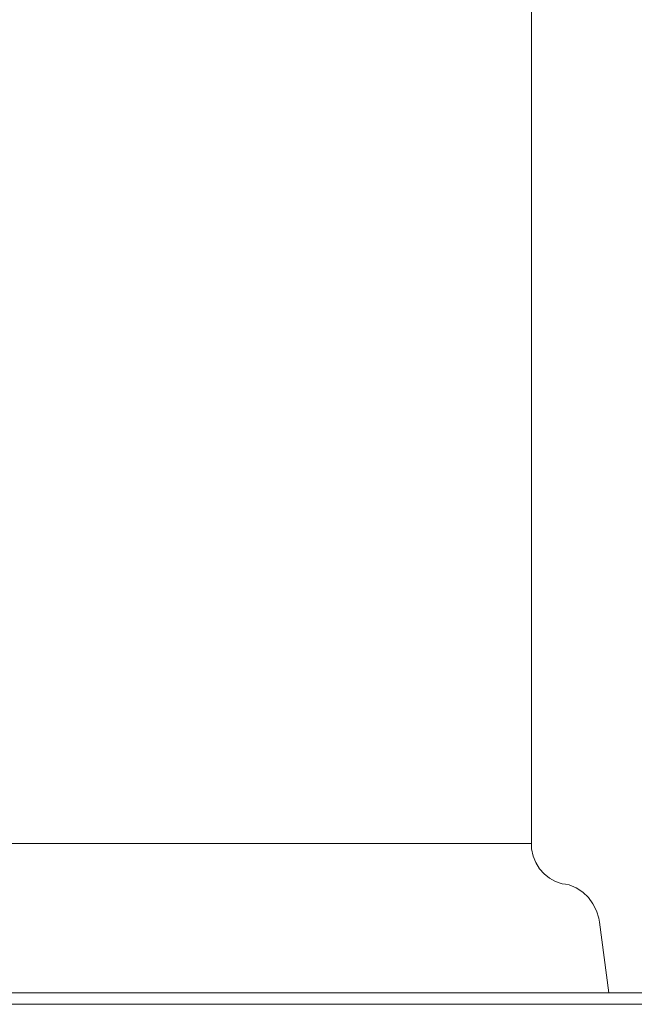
# Model space of a CAD drawing. Header units: millimetres. Extents: x -30280 to 309309, y -17460 to 4378.
# Tile 590 of 656: x 161571 to 161677, y -14922 to -14752. Entities that reach past the tile are written whole.
import ezdxf

# ---------------------------------------------------------------- set-up
doc = ezdxf.new("R2010")
doc.units = ezdxf.units.MM
doc.header["$MEASUREMENT"] = 0
doc.linetypes.add('Wipeout_Contour', pattern=[1000, 0, -1000])
doc.layers.add('P1_PLANTA PRIMERA_4_Nuevo_01 Sanitaris', color=7, linetype='Continuous')
doc.layers.add('P1_PLANTA PRIMERA_4_Nuevo_08_E_Envans secs', color=7, linetype='Continuous')
doc.layers.add('P1_PLANTA PRIMERA_4_Nuevo_01 Sanitaris_Pluma_Nº__75', color=7, linetype='Continuous', lineweight=5)
doc.layers.add('P1_PLANTA PRIMERA_4_Nuevo_14_PAV_Paviment_tarkett Safe_Pluma_Nº__29', color=7, linetype='Continuous', lineweight=20)

msp = doc.modelspace()

# ---------------------------------------------------------------- linework, layer by layer
at = {"layer": 'P1_PLANTA PRIMERA_4_Nuevo_14_PAV_Paviment_tarkett Safe_Pluma_Nº__29', "color": 7, "linetype": 'Continuous', "lineweight": 20}
msp.add_line((163331.13, -14922.05), (161202.38, -14922.05), dxfattribs=at)

# ---------------------------------------------------------------- wipeouts: each hides what was drawn before it
at = {"color": 254, "linetype": 'Wipeout_Contour', "lineweight": 0, "ltscale": 649254.358761}
msp.add_wipeout([(161656.95, -14242.05), (161656.95, -14894.27), (161659.39, -14894.27), (161659.39, -14242.05)], dxfattribs=at).dxf.layer = 'P1_PLANTA PRIMERA_4_Nuevo_01 Sanitaris'
at = {"color": 254, "linetype": 'Wipeout_Contour', "lineweight": 0, "ltscale": 649372.673245}
msp.add_wipeout([(161656.99, -14895.23), (161657.24, -14896.44), (161659.69, -14896.44), (161659.43, -14895.23)], dxfattribs=at).dxf.layer = 'P1_PLANTA PRIMERA_4_Nuevo_01 Sanitaris'

# ---------------------------------------------------------------- next in the draw order: wipeouts: each hides what was drawn before it
at = {"color": 254, "linetype": 'Wipeout_Contour', "lineweight": 0, "ltscale": 649225.779276}
msp.add_wipeout([(161645.04, -14242.05), (161645.04, -14894.27), (161656.95, -14894.27), (161656.95, -14242.05)], dxfattribs=at).dxf.layer = 'P1_PLANTA PRIMERA_4_Nuevo_01 Sanitaris'
at = {"color": 254, "linetype": 'Wipeout_Contour', "lineweight": 0, "ltscale": 649344.039936}
msp.add_wipeout([(161645.07, -14895.23), (161645.29, -14896.44), (161657.24, -14896.44), (161656.99, -14895.23)], dxfattribs=at).dxf.layer = 'P1_PLANTA PRIMERA_4_Nuevo_01 Sanitaris'

# ---------------------------------------------------------------- next in the draw order: wipeouts: each hides what was drawn before it
at = {"color": 254, "linetype": 'Wipeout_Contour', "lineweight": 0, "ltscale": 649162.335333}
msp.add_wipeout([(161625.1, -14242.05), (161625.1, -14894.27), (161645.04, -14894.27), (161645.04, -14242.05)], dxfattribs=at).dxf.layer = 'P1_PLANTA PRIMERA_4_Nuevo_01 Sanitaris'
at = {"color": 254, "linetype": 'Wipeout_Contour', "lineweight": 0, "ltscale": 649280.476}
msp.add_wipeout([(161625.12, -14895.23), (161625.27, -14896.44), (161645.29, -14896.44), (161645.07, -14895.23)], dxfattribs=at).dxf.layer = 'P1_PLANTA PRIMERA_4_Nuevo_01 Sanitaris'
at = {"color": 254, "linetype": 'Wipeout_Contour', "lineweight": 0, "ltscale": 649374.517795}
msp.add_wipeout([(161657.24, -14896.44), (161657.69, -14897.59), (161660.15, -14897.59), (161659.69, -14896.44)], dxfattribs=at).dxf.layer = 'P1_PLANTA PRIMERA_4_Nuevo_01 Sanitaris'

# ---------------------------------------------------------------- next in the draw order: wipeouts: each hides what was drawn before it
at = {"color": 254, "linetype": 'Wipeout_Contour', "lineweight": 0, "ltscale": 649071.679277}
msp.add_wipeout([(161599.53, -14242.05), (161599.53, -14894.27), (161625.1, -14894.27), (161625.1, -14242.05)], dxfattribs=at).dxf.layer = 'P1_PLANTA PRIMERA_4_Nuevo_01 Sanitaris'
at = {"color": 254, "linetype": 'Wipeout_Contour', "lineweight": 0, "ltscale": 649189.648457}
msp.add_wipeout([(161599.54, -14895.23), (161599.61, -14896.44), (161625.27, -14896.44), (161625.12, -14895.23)], dxfattribs=at).dxf.layer = 'P1_PLANTA PRIMERA_4_Nuevo_01 Sanitaris'
at = {"color": 254, "linetype": 'Wipeout_Contour', "lineweight": 0, "ltscale": 649345.758006}
msp.add_wipeout([(161645.29, -14896.44), (161645.67, -14897.59), (161657.69, -14897.59), (161657.24, -14896.44)], dxfattribs=at).dxf.layer = 'P1_PLANTA PRIMERA_4_Nuevo_01 Sanitaris'

# ---------------------------------------------------------------- next in the draw order: wipeouts: each hides what was drawn before it
at = {"color": 254, "linetype": 'Wipeout_Contour', "lineweight": 0, "ltscale": 648964.745636}
msp.add_wipeout([(161571.42, -14242.05), (161571.42, -14894.27), (161599.53, -14894.27), (161599.53, -14242.05)], dxfattribs=at).dxf.layer = 'P1_PLANTA PRIMERA_4_Nuevo_01 Sanitaris'
at = {"color": 254, "linetype": 'Wipeout_Contour', "lineweight": 0, "ltscale": 649082.510929}
msp.add_wipeout([(161571.42, -14895.23), (161571.39, -14896.44), (161599.61, -14896.44), (161599.54, -14895.23)], dxfattribs=at).dxf.layer = 'P1_PLANTA PRIMERA_4_Nuevo_01 Sanitaris'
at = {"color": 254, "linetype": 'Wipeout_Contour', "lineweight": 0, "ltscale": 649281.912393}
msp.add_wipeout([(161625.27, -14896.44), (161625.54, -14897.59), (161645.67, -14897.59), (161645.29, -14896.44)], dxfattribs=at).dxf.layer = 'P1_PLANTA PRIMERA_4_Nuevo_01 Sanitaris'
at = {"color": 254, "linetype": 'Wipeout_Contour', "lineweight": 0, "ltscale": 649377.07363}
msp.add_wipeout([(161657.69, -14897.59), (161658.31, -14898.63), (161660.79, -14898.63), (161660.15, -14897.59)], dxfattribs=at).dxf.layer = 'P1_PLANTA PRIMERA_4_Nuevo_01 Sanitaris'

# ---------------------------------------------------------------- next in the draw order: wipeouts: each hides what was drawn before it
at = {"color": 254, "linetype": 'Wipeout_Contour', "lineweight": 0, "ltscale": 648854.432221}
msp.add_wipeout([(161544.15, -14242.05), (161544.15, -14894.27), (161571.42, -14894.27), (161571.42, -14242.05)], dxfattribs=at).dxf.layer = 'P1_PLANTA PRIMERA_4_Nuevo_01 Sanitaris'
at = {"color": 254, "linetype": 'Wipeout_Contour', "lineweight": 0, "ltscale": 648971.984021}
msp.add_wipeout([(161544.14, -14895.23), (161544.02, -14896.44), (161571.39, -14896.44), (161571.42, -14895.23)], dxfattribs=at).dxf.layer = 'P1_PLANTA PRIMERA_4_Nuevo_01 Sanitaris'
at = {"color": 254, "linetype": 'Wipeout_Contour', "lineweight": 0, "ltscale": 649190.682296}
msp.add_wipeout([(161599.61, -14896.44), (161599.73, -14897.59), (161625.54, -14897.59), (161625.27, -14896.44)], dxfattribs=at).dxf.layer = 'P1_PLANTA PRIMERA_4_Nuevo_01 Sanitaris'
at = {"color": 254, "linetype": 'Wipeout_Contour', "lineweight": 0, "ltscale": 649348.120663}
msp.add_wipeout([(161645.67, -14897.59), (161646.19, -14898.63), (161658.31, -14898.63), (161657.69, -14897.59)], dxfattribs=at).dxf.layer = 'P1_PLANTA PRIMERA_4_Nuevo_01 Sanitaris'

# ---------------------------------------------------------------- next in the draw order: wipeouts: each hides what was drawn before it
at = {"color": 254, "linetype": 'Wipeout_Contour', "lineweight": 0, "ltscale": 649083.068736}
msp.add_wipeout([(161571.39, -14896.44), (161571.35, -14897.59), (161599.73, -14897.59), (161599.61, -14896.44)], dxfattribs=at).dxf.layer = 'P1_PLANTA PRIMERA_4_Nuevo_01 Sanitaris'
at = {"color": 254, "linetype": 'Wipeout_Contour', "lineweight": 0, "ltscale": 649283.845086}
msp.add_wipeout([(161625.54, -14897.59), (161625.91, -14898.63), (161646.19, -14898.63), (161645.67, -14897.59)], dxfattribs=at).dxf.layer = 'P1_PLANTA PRIMERA_4_Nuevo_01 Sanitaris'
at = {"color": 254, "linetype": 'Wipeout_Contour', "lineweight": 0, "ltscale": 649380.264365}
msp.add_wipeout([(161658.31, -14898.63), (161659.09, -14899.54), (161661.59, -14899.54), (161660.79, -14898.63)], dxfattribs=at).dxf.layer = 'P1_PLANTA PRIMERA_4_Nuevo_01 Sanitaris'

# ---------------------------------------------------------------- next in the draw order: wipeouts: each hides what was drawn before it
at = {"color": 254, "linetype": 'Wipeout_Contour', "lineweight": 0, "ltscale": 648972.048413}
msp.add_wipeout([(161544.02, -14896.44), (161543.83, -14897.59), (161571.35, -14897.59), (161571.39, -14896.44)], dxfattribs=at).dxf.layer = 'P1_PLANTA PRIMERA_4_Nuevo_01 Sanitaris'
at = {"color": 254, "linetype": 'Wipeout_Contour', "lineweight": 0, "ltscale": 649192.000525}
msp.add_wipeout([(161599.73, -14897.59), (161599.9, -14898.63), (161625.91, -14898.63), (161625.54, -14897.59)], dxfattribs=at).dxf.layer = 'P1_PLANTA PRIMERA_4_Nuevo_01 Sanitaris'
at = {"color": 254, "linetype": 'Wipeout_Contour', "lineweight": 0, "ltscale": 649351.057225}
msp.add_wipeout([(161646.19, -14898.63), (161646.85, -14899.54), (161659.09, -14899.54), (161658.31, -14898.63)], dxfattribs=at).dxf.layer = 'P1_PLANTA PRIMERA_4_Nuevo_01 Sanitaris'

# ---------------------------------------------------------------- next in the draw order: wipeouts: each hides what was drawn before it
at = {"color": 254, "linetype": 'Wipeout_Contour', "lineweight": 0, "ltscale": 649083.66106}
msp.add_wipeout([(161571.35, -14897.59), (161571.3, -14898.63), (161599.9, -14898.63), (161599.73, -14897.59)], dxfattribs=at).dxf.layer = 'P1_PLANTA PRIMERA_4_Nuevo_01 Sanitaris'
at = {"color": 254, "linetype": 'Wipeout_Contour', "lineweight": 0, "ltscale": 649286.21626}
msp.add_wipeout([(161625.91, -14898.63), (161626.37, -14899.54), (161646.85, -14899.54), (161646.19, -14898.63)], dxfattribs=at).dxf.layer = 'P1_PLANTA PRIMERA_4_Nuevo_01 Sanitaris'
at = {"color": 254, "linetype": 'Wipeout_Contour', "lineweight": 0, "ltscale": 649383.9894}
msp.add_wipeout([(161659.09, -14899.54), (161660, -14900.29), (161662.53, -14900.29), (161661.59, -14899.54)], dxfattribs=at).dxf.layer = 'P1_PLANTA PRIMERA_4_Nuevo_01 Sanitaris'

# ---------------------------------------------------------------- next in the draw order: wipeouts: each hides what was drawn before it
at = {"color": 254, "linetype": 'Wipeout_Contour', "lineweight": 0, "ltscale": 648971.889733}
msp.add_wipeout([(161543.83, -14897.59), (161543.56, -14898.63), (161571.3, -14898.63), (161571.35, -14897.59)], dxfattribs=at).dxf.layer = 'P1_PLANTA PRIMERA_4_Nuevo_01 Sanitaris'
at = {"color": 254, "linetype": 'Wipeout_Contour', "lineweight": 0, "ltscale": 486907.507077}
msp.add_wipeout([(161599.9, -14898.63), (161626.37, -14899.54), (161625.91, -14898.63)], dxfattribs=at).dxf.layer = 'P1_PLANTA PRIMERA_4_Nuevo_01 Sanitaris'
at = {"color": 254, "linetype": 'Wipeout_Contour', "lineweight": 0, "ltscale": 649354.475111}
msp.add_wipeout([(161646.85, -14899.54), (161647.63, -14900.29), (161660, -14900.29), (161659.09, -14899.54)], dxfattribs=at).dxf.layer = 'P1_PLANTA PRIMERA_4_Nuevo_01 Sanitaris'

# ---------------------------------------------------------------- next in the draw order: wipeouts: each hides what was drawn before it
at = {"color": 254, "linetype": 'Wipeout_Contour', "lineweight": 0, "ltscale": 486976.149793}
msp.add_wipeout([(161626.37, -14899.54), (161647.63, -14900.29), (161646.85, -14899.54)], dxfattribs=at).dxf.layer = 'P1_PLANTA PRIMERA_4_Nuevo_01 Sanitaris'
at = {"color": 254, "linetype": 'Wipeout_Contour', "lineweight": 0, "ltscale": 649388.137752}
msp.add_wipeout([(161660, -14900.29), (161661.02, -14900.86), (161663.58, -14900.86), (161662.53, -14900.29)], dxfattribs=at).dxf.layer = 'P1_PLANTA PRIMERA_4_Nuevo_01 Sanitaris'

# ---------------------------------------------------------------- next in the draw order: wipeouts: each hides what was drawn before it
at = {"color": 254, "linetype": 'Wipeout_Contour', "lineweight": 0, "ltscale": 649358.272441}
msp.add_wipeout([(161647.63, -14900.29), (161648.49, -14900.86), (161661.02, -14900.86), (161660, -14900.29)], dxfattribs=at).dxf.layer = 'P1_PLANTA PRIMERA_4_Nuevo_01 Sanitaris'
at = {"color": 254, "linetype": 'Wipeout_Contour', "lineweight": 0, "ltscale": 649402.226481}
msp.add_wipeout([(161663.3, -14901.44), (161664.48, -14901.96), (161667.15, -14901.96), (161665.94, -14901.44)], dxfattribs=at).dxf.layer = 'P1_PLANTA PRIMERA_4_Nuevo_01 Sanitaris'

# ---------------------------------------------------------------- next in the draw order: wipeouts: each hides what was drawn before it
at = {"color": 254, "linetype": 'Wipeout_Contour', "lineweight": 0, "ltscale": 486978.514354}
msp.add_wipeout([(161626.91, -14900.29), (161648.49, -14900.86), (161647.63, -14900.29)], dxfattribs=at).dxf.layer = 'P1_PLANTA PRIMERA_4_Nuevo_01 Sanitaris'

# ---------------------------------------------------------------- next in the draw order: wipeouts: each hides what was drawn before it
at = {"color": 254, "linetype": 'Wipeout_Contour', "lineweight": 0, "ltscale": 487027.076823}
msp.add_wipeout([(161648.49, -14900.86), (161662.11, -14901.22), (161661.02, -14900.86)], dxfattribs=at).dxf.layer = 'P1_PLANTA PRIMERA_4_Nuevo_01 Sanitaris'

# ---------------------------------------------------------------- next in the draw order: wipeouts: each hides what was drawn before it
at = {"color": 254, "linetype": 'Wipeout_Contour', "lineweight": 0, "ltscale": 649371.131363}
msp.add_wipeout([(161650.43, -14901.44), (161651.43, -14901.96), (161664.48, -14901.96), (161663.3, -14901.44)], dxfattribs=at).dxf.layer = 'P1_PLANTA PRIMERA_4_Nuevo_01 Sanitaris'

# ---------------------------------------------------------------- next in the draw order: wipeouts: each hides what was drawn before it
at = {"color": 254, "linetype": 'Wipeout_Contour', "lineweight": 0, "ltscale": 486986.497101}
msp.add_wipeout([(161628.87, -14901.44), (161651.43, -14901.96), (161650.43, -14901.44)], dxfattribs=at).dxf.layer = 'P1_PLANTA PRIMERA_4_Nuevo_01 Sanitaris'
at = {"color": 254, "linetype": 'Wipeout_Contour', "lineweight": 0, "ltscale": 649407.004566}
msp.add_wipeout([(161664.48, -14901.96), (161665.55, -14902.69), (161668.26, -14902.69), (161667.15, -14901.96)], dxfattribs=at).dxf.layer = 'P1_PLANTA PRIMERA_4_Nuevo_01 Sanitaris'

# ---------------------------------------------------------------- next in the draw order: wipeouts: each hides what was drawn before it
at = {"color": 254, "linetype": 'Wipeout_Contour', "lineweight": 0, "ltscale": 649375.499505}
msp.add_wipeout([(161651.43, -14901.96), (161652.34, -14902.69), (161665.55, -14902.69), (161664.48, -14901.96)], dxfattribs=at).dxf.layer = 'P1_PLANTA PRIMERA_4_Nuevo_01 Sanitaris'

# ---------------------------------------------------------------- next in the draw order: wipeouts: each hides what was drawn before it
at = {"color": 254, "linetype": 'Wipeout_Contour', "lineweight": 0, "ltscale": 486989.250635}
msp.add_wipeout([(161629.57, -14901.96), (161652.34, -14902.69), (161651.43, -14901.96)], dxfattribs=at).dxf.layer = 'P1_PLANTA PRIMERA_4_Nuevo_01 Sanitaris'
at = {"color": 254, "linetype": 'Wipeout_Contour', "lineweight": 0, "ltscale": 649411.385879}
msp.add_wipeout([(161665.55, -14902.69), (161666.49, -14903.6), (161669.23, -14903.6), (161668.26, -14902.69)], dxfattribs=at).dxf.layer = 'P1_PLANTA PRIMERA_4_Nuevo_01 Sanitaris'

# ---------------------------------------------------------------- next in the draw order: wipeouts: each hides what was drawn before it
at = {"color": 254, "linetype": 'Wipeout_Contour', "lineweight": 0, "ltscale": 649379.513176}
msp.add_wipeout([(161652.34, -14902.69), (161653.14, -14903.6), (161666.49, -14903.6), (161665.55, -14902.69)], dxfattribs=at).dxf.layer = 'P1_PLANTA PRIMERA_4_Nuevo_01 Sanitaris'

# ---------------------------------------------------------------- next in the draw order: wipeouts: each hides what was drawn before it
at = {"color": 254, "linetype": 'Wipeout_Contour', "lineweight": 0, "ltscale": 649308.754196}
msp.add_wipeout([(161630.21, -14902.69), (161630.77, -14903.6), (161653.14, -14903.6), (161652.34, -14902.69)], dxfattribs=at).dxf.layer = 'P1_PLANTA PRIMERA_4_Nuevo_01 Sanitaris'
at = {"color": 254, "linetype": 'Wipeout_Contour', "lineweight": 0, "ltscale": 649415.235914}
msp.add_wipeout([(161666.49, -14903.6), (161667.27, -14904.69), (161670.03, -14904.69), (161669.23, -14903.6)], dxfattribs=at).dxf.layer = 'P1_PLANTA PRIMERA_4_Nuevo_01 Sanitaris'

# ---------------------------------------------------------------- next in the draw order: wipeouts: each hides what was drawn before it
at = {"color": 254, "linetype": 'Wipeout_Contour', "lineweight": 0, "ltscale": 486919.234737}
msp.add_wipeout([(161601.84, -14902.69), (161630.77, -14903.6), (161630.21, -14902.69)], dxfattribs=at).dxf.layer = 'P1_PLANTA PRIMERA_4_Nuevo_01 Sanitaris'
at = {"color": 254, "linetype": 'Wipeout_Contour', "lineweight": 0, "ltscale": 649383.049146}
msp.add_wipeout([(161653.14, -14903.6), (161653.8, -14904.69), (161667.27, -14904.69), (161666.49, -14903.6)], dxfattribs=at).dxf.layer = 'P1_PLANTA PRIMERA_4_Nuevo_01 Sanitaris'

# ---------------------------------------------------------------- next in the draw order: wipeouts: each hides what was drawn before it
at = {"color": 254, "linetype": 'Wipeout_Contour', "lineweight": 0, "ltscale": 649311.594226}
msp.add_wipeout([(161630.77, -14903.6), (161631.24, -14904.69), (161653.8, -14904.69), (161653.14, -14903.6)], dxfattribs=at).dxf.layer = 'P1_PLANTA PRIMERA_4_Nuevo_01 Sanitaris'
at = {"color": 254, "linetype": 'Wipeout_Contour', "lineweight": 0, "ltscale": 649418.436279}
msp.add_wipeout([(161667.27, -14904.69), (161667.87, -14905.9), (161670.65, -14905.9), (161670.03, -14904.69)], dxfattribs=at).dxf.layer = 'P1_PLANTA PRIMERA_4_Nuevo_01 Sanitaris'

# ---------------------------------------------------------------- next in the draw order: wipeouts: each hides what was drawn before it
at = {"color": 254, "linetype": 'Wipeout_Contour', "lineweight": 0, "ltscale": 649209.490955}
msp.add_wipeout([(161602.1, -14903.6), (161602.3, -14904.69), (161631.24, -14904.69), (161630.77, -14903.6)], dxfattribs=at).dxf.layer = 'P1_PLANTA PRIMERA_4_Nuevo_01 Sanitaris'
at = {"color": 254, "linetype": 'Wipeout_Contour', "lineweight": 0, "ltscale": 649385.99877}
msp.add_wipeout([(161653.8, -14904.69), (161654.3, -14905.9), (161667.87, -14905.9), (161667.27, -14904.69)], dxfattribs=at).dxf.layer = 'P1_PLANTA PRIMERA_4_Nuevo_01 Sanitaris'

# ---------------------------------------------------------------- next in the draw order: wipeouts: each hides what was drawn before it
at = {"color": 254, "linetype": 'Wipeout_Contour', "lineweight": 0, "ltscale": 649089.050303}
msp.add_wipeout([(161570.56, -14903.6), (161570.5, -14904.69), (161602.3, -14904.69), (161602.1, -14903.6)], dxfattribs=at).dxf.layer = 'P1_PLANTA PRIMERA_4_Nuevo_01 Sanitaris'
at = {"color": 254, "linetype": 'Wipeout_Contour', "lineweight": 0, "ltscale": 649313.98843}
msp.add_wipeout([(161631.24, -14904.69), (161631.59, -14905.9), (161654.3, -14905.9), (161653.8, -14904.69)], dxfattribs=at).dxf.layer = 'P1_PLANTA PRIMERA_4_Nuevo_01 Sanitaris'
at = {"color": 254, "linetype": 'Wipeout_Contour', "lineweight": 0, "ltscale": 649420.893957}
msp.add_wipeout([(161667.87, -14905.9), (161668.26, -14907.2), (161671.05, -14907.2), (161670.65, -14905.9)], dxfattribs=at).dxf.layer = 'P1_PLANTA PRIMERA_4_Nuevo_01 Sanitaris'

# ---------------------------------------------------------------- next in the draw order: wipeouts: each hides what was drawn before it
at = {"color": 254, "linetype": 'Wipeout_Contour', "lineweight": 0, "ltscale": 649211.091602}
msp.add_wipeout([(161602.3, -14904.69), (161602.46, -14905.9), (161631.59, -14905.9), (161631.24, -14904.69)], dxfattribs=at).dxf.layer = 'P1_PLANTA PRIMERA_4_Nuevo_01 Sanitaris'
at = {"color": 254, "linetype": 'Wipeout_Contour', "lineweight": 0, "ltscale": 649388.276295}
msp.add_wipeout([(161654.3, -14905.9), (161654.64, -14907.2), (161668.26, -14907.2), (161667.87, -14905.9)], dxfattribs=at).dxf.layer = 'P1_PLANTA PRIMERA_4_Nuevo_01 Sanitaris'

# ---------------------------------------------------------------- next in the draw order: wipeouts: each hides what was drawn before it
at = {"color": 254, "linetype": 'Wipeout_Contour', "lineweight": 0, "ltscale": 649089.715993}
msp.add_wipeout([(161570.5, -14904.69), (161570.44, -14905.9), (161602.46, -14905.9), (161602.3, -14904.69)], dxfattribs=at).dxf.layer = 'P1_PLANTA PRIMERA_4_Nuevo_01 Sanitaris'
at = {"color": 254, "linetype": 'Wipeout_Contour', "lineweight": 0, "ltscale": 649315.867062}
msp.add_wipeout([(161631.59, -14905.9), (161631.82, -14907.2), (161654.64, -14907.2), (161654.3, -14905.9)], dxfattribs=at).dxf.layer = 'P1_PLANTA PRIMERA_4_Nuevo_01 Sanitaris'
at = {"color": 254, "linetype": 'Wipeout_Contour', "lineweight": 0, "ltscale": 649428.021099}
msp.add_wipeout([(161671.14, -14907.86), (161668.35, -14907.86), (161669.96, -14920.05), (161672.8, -14920.05)], dxfattribs=at).dxf.layer = 'P1_PLANTA PRIMERA_4_Nuevo_01 Sanitaris'

# ---------------------------------------------------------------- next in the draw order: wipeouts: each hides what was drawn before it
at = {"color": 254, "linetype": 'Wipeout_Contour', "lineweight": 0, "ltscale": 649212.400324}
msp.add_wipeout([(161602.46, -14905.9), (161602.57, -14907.2), (161631.82, -14907.2), (161631.59, -14905.9)], dxfattribs=at).dxf.layer = 'P1_PLANTA PRIMERA_4_Nuevo_01 Sanitaris'
at = {"color": 254, "linetype": 'Wipeout_Contour', "lineweight": 0, "ltscale": 649395.012136}
msp.add_wipeout([(161668.35, -14907.86), (161654.71, -14907.86), (161656.08, -14920.05), (161669.96, -14920.05)], dxfattribs=at).dxf.layer = 'P1_PLANTA PRIMERA_4_Nuevo_01 Sanitaris'

# ---------------------------------------------------------------- next in the draw order: wipeouts: each hides what was drawn before it
at = {"color": 254, "linetype": 'Wipeout_Contour', "lineweight": 0, "ltscale": 649090.353639}
msp.add_wipeout([(161570.44, -14905.9), (161570.41, -14907.2), (161602.57, -14907.2), (161602.46, -14905.9)], dxfattribs=at).dxf.layer = 'P1_PLANTA PRIMERA_4_Nuevo_01 Sanitaris'
at = {"color": 254, "linetype": 'Wipeout_Contour', "lineweight": 0, "ltscale": 649321.725491}
msp.add_wipeout([(161654.71, -14907.86), (161631.87, -14907.86), (161632.83, -14920.05), (161656.08, -14920.05)], dxfattribs=at).dxf.layer = 'P1_PLANTA PRIMERA_4_Nuevo_01 Sanitaris'

# ---------------------------------------------------------------- next in the draw order: wipeouts: each hides what was drawn before it
at = {"color": 254, "linetype": 'Wipeout_Contour', "lineweight": 0, "ltscale": 649217.004208}
msp.add_wipeout([(161631.87, -14907.86), (161602.59, -14907.86), (161603.03, -14920.05), (161632.83, -14920.05)], dxfattribs=at).dxf.layer = 'P1_PLANTA PRIMERA_4_Nuevo_01 Sanitaris'

# ---------------------------------------------------------------- next in the draw order: wipeouts: each hides what was drawn before it
at = {"color": 254, "linetype": 'Wipeout_Contour', "lineweight": 0, "ltscale": 649093.470868}
msp.add_wipeout([(161570.4, -14907.86), (161570.26, -14920.05), (161603.03, -14920.05), (161602.59, -14907.86)], dxfattribs=at).dxf.layer = 'P1_PLANTA PRIMERA_4_Nuevo_01 Sanitaris'

# ---------------------------------------------------------------- next in the draw order: wipeouts: each hides what was drawn before it
at = {"color": 254, "linetype": 'Wipeout_Contour', "lineweight": 0, "ltscale": 37522073.14953981}
msp.add_wipeout([(163329.96, -12475.05), (161204.64, -12475.05), (161204.64, -12800.05), (161222.03, -12800.05), (161222.03, -14920.05), (161484.08, -14920.05), (161485.74, -14907.86), (161486.24, -14905.9), (161486.85, -14904.69), (161487.65, -14903.6), (161488.63, -14902.69), (161489.73, -14901.96), (161490.95, -14901.44), (161492.17, -14901.22), (161493.3, -14900.86), (161494.35, -14900.29), (161495.29, -14899.54), (161496.09, -14898.63), (161496.73, -14897.59), (161497.19, -14896.44), (161497.45, -14895.23), (161497.49, -14242.05), (161459.51, -14242.05), (161435.59, -14241.75), (161395.23, -14234.57), (161356.83, -14220.97), (161339.19, -14211.17), (161332.98, -14207.84), (161319.83, -14197.57), (161308.8, -14185.33), (161300.22, -14171.49), (161294.35, -14156.48), (161291.37, -14140.74), (161291.37, -14132.77), (161278.38, -14132.77), (161278.33, -14129.15), (161279.72, -14121.57), (161282.5, -14114.33), (161286.59, -14107.64), (161291.87, -14101.73), (161298.17, -14096.75), (161301.74, -14094.81), (161303.65, -14093.77), (161307.02, -14091.1), (161309.85, -14087.93), (161311.68, -14084.85), (161316.73, -14075.27), (161317.48, -14072.03), (161839.22, -14072.03), (161840.12, -14075.28), (161845.16, -14084.86), (161847, -14087.95), (161849.82, -14091.12), (161853.2, -14093.78), (161855.11, -14094.82), (161858.68, -14096.76), (161864.97, -14101.74), (161870.25, -14107.66), (161874.34, -14114.34), (161877.12, -14121.58), (161878.52, -14129.16), (161878.49, -14132.64), (161865.48, -14132.77), (161865.48, -14140.75), (161862.5, -14156.49), (161856.63, -14171.5), (161848.05, -14185.34), (161837.02, -14197.58), (161823.87, -14207.85), (161817.66, -14211.17), (161800.02, -14220.97), (161761.62, -14234.57), (161721.27, -14241.75), (161697.36, -14242.05), (161659.39, -14242.05), (161659.39, -14894.27), (161659.69, -14896.44), (161660.15, -14897.59), (161660.79, -14898.63), (161661.59, -14899.54), (161662.53, -14900.29), (161663.58, -14900.86), (161664.71, -14901.22), (161665.94, -14901.44), (161667.15, -14901.96), (161668.26, -14902.69), (161669.23, -14903.6), (161670.03, -14904.69), (161670.65, -14905.9), (161671.05, -14907.2), (161672.8, -14920.05), (163311.08, -14920.05), (163311.08, -14822.05), (163301.2, -14822.05), (163301.2, -14772.05), (162869.31, -14772.05), (162770.83, -14522.05), (162770.83, -14492.05), (162778.74, -14472.05), (162785.74, -14472.05), (162778.74, -14452.05), (163179.73, -14452.05), (163179.74, -14472.05), (163179.76, -14492.05), (163311.08, -14492.05), (163311.08, -14052.05), (163285.13, -14052.05), (163273.65, -14049.77), (163263.92, -14043.26), (163257.41, -14033.53), (163255.13, -14022.05), (163257.41, -14010.57), (163263.92, -14000.84), (163273.65, -13994.34), (163275.17, -13994.03), (163275.17, -13746.05), (163274.39, -13761.05), (163272.89, -13761.05), (163272.89, -13982.05), (163272.02, -13985.31), (163269.64, -13987.69), (163266.39, -13988.57), (163263.14, -13987.69), (163260.76, -13985.31), (163259.89, -13982.05), (163259.89, -13761.05), (163258.39, -13761.05), (163258.39, -13746.05), (163252.39, -13746.05), (163247.92, -13744.85), (163241.87, -13743.62), (163240.39, -13742.84), (163237.12, -13739.57), (163232.73, -13735.82), (163224.47, -13724.02), (163224.47, -13720.08), (163232.73, -13708.29), (163237.12, -13704.53), (163240.39, -13701.27), (163241.87, -13700.48), (163247.92, -13699.25), (163252.39, -13698.05), (163254.39, -13698.05), (163254.39, -13697.05), (163261.31, -13697.05), (163266.01, -13615), (163272.3, -13560.05), (163265.57, -13560.05), (163264.13, -13560.05), (163240.97, -13560.05), (163212.77, -13560.05), (163188.71, -13560.05), (163187.3, -13560.05), (163172.85, -13560.05), (163172.85, -13540.05), (163274.6, -13540.05), (163275.17, -13535.01), (163275.17, -13252.05), (163270.23, -13227.18), (163256.14, -13206.09), (163235.05, -13192), (163210.83, -13187.18), (163186.62, -13192), (163165.53, -13206.09), (163151.44, -13227.18), (163146.49, -13252.05), (163146.49, -14062.05), (163125.17, -14062.05), (163125.17, -13412.05), (163074.68, -13412.05), (163065.41, -13411.14), (163056.02, -13408.29), (163047.37, -13403.67), (163039.78, -13397.44), (163033.56, -13389.86), (163028.94, -13381.2), (163026.09, -13371.82), (163025.17, -13362.54), (162932.54, -13362.05), (162932.54, -13262.05), (163025.17, -13262.05), (163025.17, -13252.05), (163045.17, -13252.05), (163045.17, -13262.05), (163082.67, -13262.05), (163082.67, -13362.05), (163045.22, -13362.05), (163045.8, -13367.89), (163047.5, -13373.51), (163050.27, -13378.69), (163054, -13383.23), (163058.53, -13386.96), (163063.71, -13389.72), (163069.33, -13391.43), (163075.67, -13392.05), (163125.17, -13392.05), (163125.17, -13252.05), (163131.64, -13219.52), (163150.07, -13191.95), (163177.65, -13173.52), (163210.17, -13167.05), (163211.49, -13167.05), (163244.02, -13173.52), (163271.6, -13191.95), (163281.39, -13206.6), (163281.39, -12974.64), (163276.8, -12970.05), (163274.39, -12961.05), (163276.8, -12952.05), (163278.17, -12950.68), (163276.23, -12946.52), (163273.97, -12947.57), (163231.19, -12861.86), (163212.22, -12829.57), (163210.86, -12830.31), (163208, -12826.22), (163205.54, -12827.94), (163153.92, -12754.21), (163156.37, -12752.49), (163153.51, -12748.4), (163175.62, -12732.91), (163192.01, -12745.85), (163226.42, -12795), (163233.01, -12814.69), (163232.1, -12815.44), (163233.33, -12817.62), (163251.92, -12851.67), (163281.39, -12912.46), (163281.39, -12723.05), (163329.96, -12723.05)], dxfattribs=at).dxf.layer = 'P1_PLANTA PRIMERA_4_Nuevo_08_E_Envans secs'

# ---------------------------------------------------------------- next in the draw order: linework, layer by layer
at = {"layer": 'P1_PLANTA PRIMERA_4_Nuevo_01 Sanitaris_Pluma_Nº__75', "color": 7, "linetype": 'Continuous', "lineweight": 5}
for p, q in [((161659.39, -14242.05), (161659.39, -14894.27)), ((161571.42, -14894.27), (161544.15, -14894.27)), ((161599.53, -14894.27), (161571.42, -14894.27)), ((161625.1, -14894.27), (161599.53, -14894.27)), ((161645.04, -14894.27), (161625.1, -14894.27)), ((161656.95, -14894.27), (161645.04, -14894.27)), ((161659.39, -14894.27), (161656.95, -14894.27)), ((161659.39, -14894.27), (161659.43, -14895.23)), ((161659.43, -14895.23), (161659.69, -14896.44)), ((161659.69, -14896.44), (161660.15, -14897.59)), ((161660.15, -14897.59), (161660.79, -14898.63)), ((161660.79, -14898.63), (161661.59, -14899.54)), ((161661.59, -14899.54), (161662.53, -14900.29)), ((161662.53, -14900.29), (161663.58, -14900.86)), ((161663.58, -14900.86), (161664.71, -14901.22)), ((161664.71, -14901.22), (161665.3, -14901.3)), ((161665.3, -14901.3), (161665.94, -14901.44)), ((161665.94, -14901.44), (161667.15, -14901.96)), ((161667.15, -14901.96), (161668.26, -14902.69)), ((161668.26, -14902.69), (161669.23, -14903.6)), ((161669.23, -14903.6), (161670.03, -14904.69)), ((161670.03, -14904.69), (161670.65, -14905.9)), ((161670.65, -14905.9), (161671.05, -14907.2)), ((161671.05, -14907.2), (161671.14, -14907.86)), ((161671.14, -14907.86), (161672.8, -14920.05))]:
    msp.add_line(p, q, dxfattribs=at)
at = {"layer": 'P1_PLANTA PRIMERA_4_Nuevo_14_PAV_Paviment_tarkett Safe_Pluma_Nº__29', "color": 7, "linetype": 'Continuous', "lineweight": 20}
msp.add_line((163331.13, -14920.05), (161202.38, -14920.05), dxfattribs=at)

doc.saveas('drawing.dxf')
